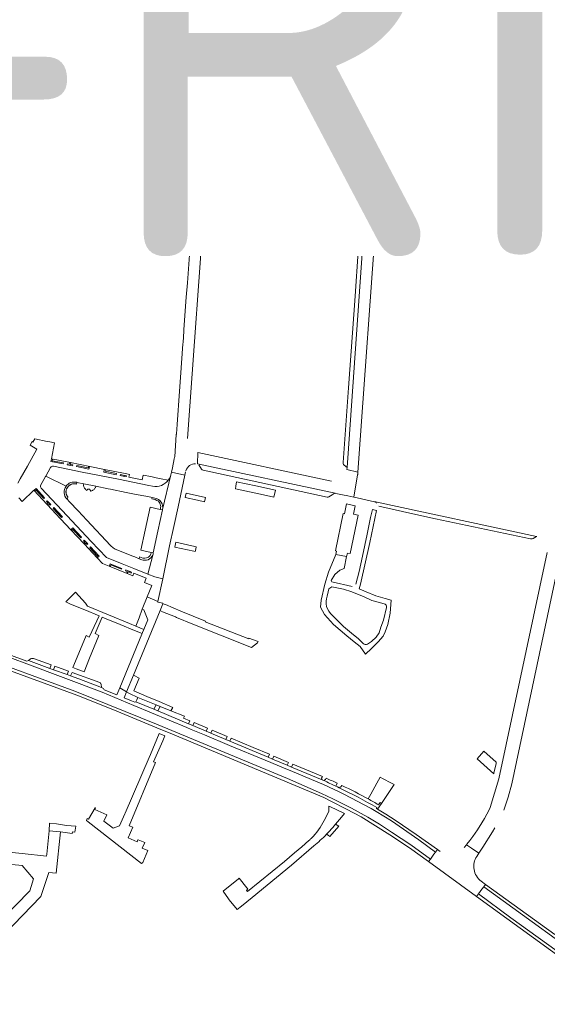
# Model space of a CAD drawing. Header units: metres. Extents: x 166325 to 190320, y 381923 to 404576.
# Tile 509 of 656: x 172525 to 172736, y 390822 to 391216. Entities that reach past the tile are written whole.
import ezdxf

# ---------------------------------------------------------------- set-up
doc = ezdxf.new("R2010")
doc.units = ezdxf.units.M
for name, color, linetype, lineweight in [('B-WE-VH-VERHARDING_BETONSTRAATSTEEN-GV', 8, 'Continuous', 18), ('B-WE-VH-VERHARDING_HALFVERHARDING-GV', 8, 'Continuous', 18), ('B-WE-VH-VERHARDING_STRAATBAKSTEEN-GV', 8, 'Continuous', 18), ('X-XX-AL-TEKENBLAD-T50', 4, 'Continuous', 50)]:
    doc.layers.add(name, color=color, linetype=linetype, lineweight=lineweight)
doc.styles.add('NLCS-ISO-M500-T50', font='NLCS-ISO.ttf', dxfattribs={"height": 2.5})

msp = doc.modelspace()

# ---------------------------------------------------------------- linework, layer by layer
at = {"layer": 'B-WE-VH-VERHARDING_BETONSTRAATSTEEN-GV', "flags": 128}
for points in [[(172687.422, 391201.899), (172687.173, 391198.89), (172688.373, 391198.781), (172688.659, 391202.384), (172689.315, 391209.191), (172689.933, 391215.612), (172690.568, 391222.203), (172691.189, 391228.647), (172690.577, 391228.759), (172690.979, 391232.468), (172690.353, 391232.434)], [(172570.573, 391214.925), (172564.809, 391215.363), (172562.876, 391213.667), (172572.246, 391212.993)], [(172591.797, 391213.454), (172580.06, 391214.26), (172578.135, 391212.557), (172593.422, 391211.565)], [(172593.316, 391206.273), (172577.994, 391207.27), (172579.645, 391205.458), (172591.381, 391204.602)], [(172640.64, 391200.057), (172640.945, 391203.28), (172632.28, 391204.934), (172623.145, 391205.529), (172618.716, 391205.817), (172616.929, 391205.997), (172609.483, 391206.542), (172605.259, 391206.857), (172605.039, 391203.721), (172614.344, 391203.052), (172619.529, 391202.716), (172627.276, 391202.225), (172627.074, 391199.037), (172626.622, 391192.441), (172626.188, 391186.121), (172626.021, 391184.011), (172629.056, 391183.752), (172628.98, 391182.933), (172639.026, 391182.286), (172639.016, 391182.816), (172639.135, 391184.142)], [(172597.259, 391202.217), (172595.507, 391202.328), (172595.097, 391196.584), (172594.746, 391191.667), (172594.361, 391186.267), (172593.11, 391168.845), (172594.856, 391168.768)], [(172588.039, 391162.156), (172558.01, 391161.711), (172558.031, 391159.963), (172588.077, 391160.417)], [(172558.01, 391161.711), (172556.084, 391161.645), (172555.303, 391161.632), (172516.554, 391160.999), (172512.933, 391161.043), (172512.033, 391159.43), (172516.115, 391159.315), (172524.5, 391159.371), (172544.604, 391159.739), (172558.031, 391159.963)], [(172663.59, 391143.657), (172661.824, 391142.293), (172661.778, 391142.03), (172661.254, 391131.981), (172661.173, 391131.616), (172660.514, 391123.532), (172659.311, 391105.55), (172658.208, 391090.961), (172656.608, 391068.789), (172654.502, 391038.854), (172654.522, 391038.475), (172654.681, 391038.122), (172654.938, 391037.816), (172656.051, 391036.873)], [(172661.173, 391131.616), (172659.675, 391129.27), (172659.633, 391128.689), (172659.517, 391127.101), (172659.334, 391124.582), (172660.514, 391123.532)], [(172537.809, 391039.553), (172542.347, 391038.757), (172542.25, 391038.327), (172537.269, 391039.298), (172537.496, 391040.322), (172537.994, 391040.192)], [(172545.167, 391038.15), (172546.042, 391037.958), (172545.926, 391037.544), (172543.799, 391037.982), (172543.91, 391038.4), (172544.713, 391038.242), (172544.855, 391038.833), (172545.28, 391038.75)], [(172547.641, 391037.635), (172552.253, 391036.698), (172552.353, 391037.22), (172552.735, 391037.207), (172552.538, 391036.209), (172547.567, 391037.243)], [(172559.107, 391035.361), (172563.536, 391034.452), (172563.454, 391034.007), (172558.492, 391035.014), (172558.709, 391036.045), (172559.197, 391035.945)], [(172565.16, 391034.059), (172566.859, 391033.717), (172566.783, 391033.291), (172565.086, 391033.655)], [(172567.01, 391033.704), (172567.664, 391033.573), (172567.597, 391033.244), (172566.944, 391033.376)], [(172531.218, 391027.908), (172530.976, 391027.641), (172530.723, 391027.928), (172531.327, 391028.479), (172534.756, 391024.747), (172534.477, 391024.443)], [(172627.371, 391027.797), (172619.408, 391029.497), (172611.751, 391031.114), (172611.399, 391029.38), (172611.321, 391028.282), (172622.512, 391025.906), (172626.736, 391024.98)], [(172591.512, 391026.589), (172591.136, 391024.8), (172596.137, 391023.754), (172598.881, 391023.168), (172599.236, 391024.886)], [(172535.965, 391021.95), (172535.897, 391022.352), (172536.118, 391022.663), (172535.575, 391023.269), (172535.843, 391023.513), (172537.307, 391022.076), (172537.023, 391021.814), (172536.444, 391022.372)], [(172538.139, 391020.481), (172538.504, 391020.803), (172541.877, 391017.159), (172541.564, 391016.828)], [(172582.043, 391019.858), (172581.139, 391020.053), (172577.04, 391020.938), (172575.091, 391011.741), (172573.382, 391003.727), (172577.551, 391002.809), (172578.358, 391002.631), (172580.218, 391011.353)], [(172651.527, 391002.032), (172655.888, 391001.165), (172656.183, 391002.591), (172657.313, 391002.348), (172660.57, 391017.777), (172658.638, 391018.19), (172659.298, 391021.527), (172655.814, 391022.276), (172654.998, 391018.306), (172654.48, 391018.424), (172651.428, 391003.465), (172651.83, 391003.37)], [(172546.046, 391012.026), (172545.7, 391011.667), (172545.374, 391011.988), (172546.118, 391012.662), (172549.557, 391008.934), (172549.295, 391008.65)], [(172551.234, 391006.544), (172550.806, 391006.093), (172550.498, 391006.41), (172550.897, 391006.862), (172550.387, 391007.443), (172550.665, 391007.74), (172552.041, 391006.292), (172551.782, 391005.987), (172551.483, 391006.286)], [(172552.945, 391004.724), (172553.223, 391005.014), (172556.658, 391001.346), (172555.893, 391000.653), (172555.59, 391000.983), (172556.025, 391001.387)], [(172586.962, 391004.968), (172594.662, 391003.315), (172595.161, 391003.209), (172595.359, 391004.141), (172595.569, 391005.126), (172595.07, 391005.232), (172587.39, 391007.001)], [(172561.136, 390997.253), (172560.696, 390997.423), (172561.028, 390998.278), (172565.704, 390996.445), (172565.623, 390996.062), (172561.328, 390997.835)], [(172567.869, 390995.175), (172567.259, 390995.436), (172567.4, 390995.827), (172568.884, 390995.186), (172568.754, 390994.881), (172568.248, 390995.071), (172568.007, 390994.432), (172567.676, 390994.564)], [(172569.013, 390995.128), (172569.631, 390994.88), (172569.504, 390994.566), (172568.887, 390994.813)], [(172556.552, 390969.554), (172555.098, 390970.273), (172557.836, 390976.857), (172559.399, 390976.253), (172565.133, 390973.878), (172570.867, 390971.503), (172573.87, 390970.337), (172574.032, 390970.733), (172574.508, 390971.892), (172571.291, 390973.252), (172568.805, 390974.257), (172551.918, 390981.24), (172551.164, 390982.415), (172547.105, 390986.822), (172546.947, 390986.641), (172544.059, 390983.85), (172543.229, 390982.951), (172545.141, 390982.114), (172550.836, 390979.782), (172556.692, 390977.383), (172555.759, 390975.434), (172555.714, 390975.338), (172552.68, 390968.858), (172551.46, 390969.494), (172546.446, 390957.583), (172546.037, 390956.611), (172547.409, 390956.107), (172550.617, 390954.924), (172552.82, 390960.429)], [(172581.079, 390979.548), (172582.172, 390982.211), (172582.235, 390982.509), (172580.147, 390982.935), (172580.196, 390983.161), (172575.918, 390984.993), (172573.943, 390980.002), (172574.517, 390979.765), (172576.127, 390975.837), (172574.508, 390971.892), (172574.032, 390970.733), (172573.87, 390970.337), (172573.725, 390969.985), (172564.899, 390948.481), (172567.667, 390946.862), (172570.407, 390953.539)], [(172582.023, 390978.979), (172587.207, 390976.972), (172587.724, 390976.76), (172594.254, 390974.077), (172617.795, 390964.657), (172620.102, 390966.579), (172620.389, 390967.134), (172616.73, 390968.488), (172616.625, 390968.211), (172599.206, 390975.044), (172599.314, 390975.32), (172589.346, 390979.264), (172583.293, 390981.914), (172582.172, 390982.211), (172581.079, 390979.548)], [(172576.127, 390975.837), (172574.517, 390979.765), (172573.943, 390980.002), (172572.628, 390976.621), (172571.291, 390973.252), (172574.508, 390971.892)], [(172575.784, 390945.075), (172570.574, 390947.291), (172572.733, 390952.369), (172570.65, 390953.425), (172570.407, 390953.539), (172567.667, 390946.862), (172568.819, 390946.189), (172572.159, 390944.64), (172579.472, 390941.694), (172581.121, 390941.03), (172585.373, 390939.318), (172586.187, 390940.651), (172580.715, 390942.978)], [(172570.091, 390892.61), (172568.702, 390893.162), (172579.25, 390918.566), (172578.46, 390918.904), (172582.127, 390927.233), (172582.933, 390929.268), (172580.733, 390930.183), (172577.29, 390921.822), (172576.746, 390920.569), (172567.031, 390898.192), (172566.931, 390897.963), (172564.858, 390893.19), (172562.285, 390892.296), (172558.508, 390895.067), (172559.703, 390897.617), (172554.886, 390899.766), (172555.132, 390900.358), (172555.014, 390900.41), (172552.404, 390895.819), (172551.809, 390896.157), (172551.586, 390895.356), (172552.254, 390894.836), (172573.682, 390878.127), (172574.104, 390878.49), (172576.108, 390883.283), (172573.934, 390884.219), (172574.899, 390886.46), (172572.243, 390887.602), (172572.202, 390887.62), (172571.829, 390886.753), (172568.236, 390888.299)], [(172714.982, 390914.339), (172715.812, 390918.224), (172715.912, 390918.692), (172710.906, 390923.075), (172708.187, 390920.075), (172714.93, 390914.093)], [(172547.329, 390893.028), (172543.534, 390893.33), (172539.559, 390893.95), (172536.725, 390894.297), (172536.564, 390891.203), (172541.09, 390890.703), (172545.871, 390890.134), (172545.934, 390890.775), (172546.825, 390890.687)]]:
    msp.add_lwpolyline(points, close=True, dxfattribs=at)
for points in [[(172698.296, 391221.104), (172697.702, 391214.945), (172697.342, 391211.208), (172703.633, 391210.602), (172703.342, 391207.581), (172701.054, 391207.802), (172700.443, 391201.252), (172696.419, 391201.636), (172688.659, 391202.384), (172688.373, 391198.781), (172694.288, 391198.209), (172692.491, 391179.622), (172692.307, 391177.715), (172701.67, 391177.03), (172708.597, 391176.373), (172708.338, 391173.636), (172709.299, 391173.521), (172710.361, 391166.146), (172709.651, 391158.22), (172708.959, 391151.967), (172712.133, 391151.665), (172712.549, 391152.752), (172713.382, 391160.996), (172713.475, 391171.847), (172713.602, 391184.719), (172712.891, 391184.745), (172707.033, 391184.904), (172707.117, 391187.982), (172707.372, 391197.407), (172707.457, 391200.526), (172712.157, 391200.398), (172712.275, 391202.184), (172709.527, 391202.272), (172709.676, 391206.952), (172709.843, 391212.22), (172712.592, 391212.133), (172712.758, 391215.293), (172710.071, 391215.301), (172710.086, 391220.361)], [(172598.158, 391214.894), (172597.292, 391202.65), (172597.259, 391202.217), (172594.856, 391168.768), (172594.865, 391168.313)], [(172588.077, 391160.417), (172558.031, 391159.963), (172544.604, 391159.739), (172524.5, 391159.371), (172516.115, 391159.315), (172515.341, 391155.115), (172514.89, 391152.666), (172520.664, 391153.008)], [(172605.032, 391160.043), (172588.515, 391160.389), (172588.077, 391160.417), (172593.146, 391154.859)], [(172593.146, 391154.859), (172588.077, 391160.417)], [(172588.515, 391160.389), (172605.032, 391160.043)], [(172742.736, 391147.149), (172605.032, 391160.043)], [(172593.885, 391154.155), (172593.91, 391154.125), (172593.935, 391154.094), (172600.869, 391153.587)], [(172600.869, 391153.587), (172593.935, 391154.094)], [(172605.33, 391155.309), (172658.795, 391150.266)], [(172594.931, 391150.913), (172594.741, 391148.302), (172594.501, 391145.013), (172593.478, 391130.979), (172592.973, 391124.039), (172592.021, 391110.981), (172591.596, 391105.151), (172590.651, 391092.181), (172590.61, 391091.625), (172590.272, 391086.993), (172590.236, 391086.503), (172589.249, 391072.957), (172588.851, 391067.492), (172587.876, 391054.114), (172587.603, 391050.366), (172587.597, 391050.285), (172587.584, 391050.105), (172586.94, 391041.148), (172586.893, 391040.884), (172586.783, 391040.377), (172585.991, 391036.742), (172585.625, 391035.063), (172591.009, 391033.778), (172591.311, 391035.181)], [(172592.018, 391048.564), (172599.479, 391150.362)], [(172669.711, 391147.432), (172662.567, 391148.17)], [(172673.62, 391148.867), (172741.763, 391142.646), (172744.71, 391142.377)], [(172663.652, 391144.537), (172663.59, 391143.657), (172656.051, 391036.873), (172655.997, 391036.11), (172660.385, 391034.989), (172668.334, 391144.386)], [(172545.178, 391038.872), (172537.515, 391040.419), (172538.789, 391046.748), (172536.89, 391047.121), (172535.82, 391047.327), (172530.781, 391048.334), (172530.07, 391047.091), (172529.792, 391047.25), (172528.953, 391045.783), (172531.661, 391044.293), (172527.862, 391037.472), (172524.98, 391032.297), (172524.063, 391030.65)], [(172649.833, 391031.449), (172596.277, 391042.889), (172596.105, 391038.332), (172651.317, 391026.549)], [(172596.105, 391038.332), (172596.277, 391042.889)], [(172533.178, 391029.683), (172535.186, 391033.28), (172535.288, 391033.464), (172537.192, 391036.894)], [(172537.192, 391036.894), (172535.288, 391033.464), (172543.352, 391029.404)], [(172564.434, 391032.162), (172549.841, 391035.081), (172538.282, 391037.413)], [(172538.282, 391037.413), (172549.841, 391035.081), (172564.434, 391032.162), (172576.566, 391029.678), (172578.094, 391029.369)], [(172584.36, 391031.844), (172581.505, 391032.392), (172579.549, 391032.794), (172577.363, 391033.246), (172574.244, 391033.871), (172573.869, 391032), (172568.607, 391033.041), (172568.82, 391034.12), (172567.159, 391034.452), (172566.431, 391034.595), (172558.758, 391036.131), (172552.841, 391037.325), (172545.178, 391038.872)], [(172598.309, 391035.796), (172648.113, 391025.034), (172648.486, 391025.022), (172648.773, 391025.102), (172650.153, 391025.936), (172650.918, 391026.463), (172651.317, 391026.549), (172596.105, 391038.332)], [(172596.63, 391037.954), (172597.696, 391036.235)], [(172651.317, 391026.549), (172651.532, 391026.509), (172654.26, 391025.936), (172656.312, 391025.505), (172658.763, 391024.979), (172660.311, 391033.915), (172660.322, 391034.124), (172660.385, 391034.989), (172655.997, 391036.11)], [(172543.352, 391029.404), (172535.288, 391033.464), (172535.186, 391033.28), (172533.178, 391029.683)], [(172578.094, 391029.369), (172576.566, 391029.678), (172564.434, 391032.162)], [(172578.131, 391001.751), (172576.153, 390994.085), (172578.93, 390992.973), (172582.172, 390992.298), (172584.903, 391005.452), (172586.624, 391013.275), (172588.278, 391021.088), (172591.009, 391033.778), (172585.625, 391035.063), (172585.384, 391033.955), (172582.073, 391019.984), (172582.059, 391019.921), (172582.043, 391019.858), (172580.218, 391011.353), (172578.358, 391002.631)], [(172582.073, 391019.984), (172585.384, 391033.955)], [(172660.311, 391033.915), (172658.763, 391024.979), (172660.169, 391024.676), (172667.096, 391023.176), (172667.509, 391023.087), (172732.005, 391009.202), (172732.184, 391009.164)], [(172524.41, 391024.731), (172525.735, 391023.315), (172530.452, 391027.729), (172535.791, 391022.025), (172541.13, 391016.32), (172545.244, 391011.92), (172550.583, 391006.226), (172555.923, 391000.531), (172557.924, 390998.397), (172560.692, 390997.283), (172567.934, 390994.368), (172568.6, 390994.1), (172570.178, 390993.465), (172570.588, 390994.486), (172575.558, 390992.49), (172574.871, 390990.766), (172577.749, 390989.618), (172575.918, 390984.993), (172580.196, 390983.161), (172582.172, 390992.298), (172578.93, 390992.973), (172576.153, 390994.085), (172570.567, 390996.323), (172565.887, 390998.192), (172559.521, 391000.756), (172553.484, 391007.2), (172541.849, 391019.662), (172533.393, 391028.649)], [(172533.393, 391028.649), (172541.849, 391019.662), (172553.484, 391007.2), (172559.521, 391000.756), (172565.887, 390998.192), (172570.567, 390996.323), (172576.153, 390994.085), (172578.131, 391001.751)], [(172543.754, 391024.213), (172544.125, 391024.991), (172544.023, 391025.115), (172543.927, 391025.243), (172543.838, 391025.376), (172543.756, 391025.513), (172543.681, 391025.654), (172543.613, 391025.799), (172543.552, 391025.947), (172543.499, 391026.098), (172543.453, 391026.251), (172543.415, 391026.406), (172543.385, 391026.563), (172543.362, 391026.722), (172543.348, 391026.881), (172543.341, 391027.041), (172543.343, 391027.201), (172543.353, 391027.36), (172543.37, 391027.519), (172543.396, 391027.677), (172543.429, 391027.834), (172543.47, 391027.988), (172543.519, 391028.141), (172543.575, 391028.29), (172543.639, 391028.437), (172543.673, 391028.51), (172543.748, 391028.654), (172543.83, 391028.795), (172543.919, 391028.931), (172544.014, 391029.063), (172544.116, 391029.19), (172544.223, 391029.313), (172544.337, 391029.429), (172544.456, 391029.54), (172544.581, 391029.645), (172544.71, 391029.743)], [(172544.71, 391029.743), (172544.845, 391029.835), (172544.983, 391029.921), (172545.126, 391029.999), (172545.272, 391030.071), (172545.422, 391030.135), (172545.574, 391030.192), (172545.73, 391030.241), (172545.887, 391030.282), (172546.047, 391030.316), (172546.207, 391030.342), (172546.369, 391030.36), (172546.532, 391030.37), (172546.694, 391030.372), (172546.857, 391030.366), (172547.019, 391030.352), (172547.181, 391030.33), (172547.341, 391030.3), (172547.499, 391030.262), (172547.711, 391030.91), (172547.507, 391030.951)], [(172547.507, 391030.951), (172547.711, 391030.91), (172550.43, 391030.363), (172555.359, 391029.371), (172560.272, 391028.383), (172561.153, 391028.203), (172567.469, 391026.914), (172571.531, 391026.109), (172575.303, 391025.388), (172576.123, 391025.231), (172577.889, 391024.877), (172578.933, 391024.652)], [(172551.644, 391015.8), (172548.21, 391019.46), (172544.776, 391023.119), (172543.754, 391024.213)], [(172578.933, 391024.652), (172577.889, 391024.877), (172577.756, 391024.258)], [(172581.139, 391020.053), (172582.043, 391019.858)], [(172582.043, 391019.858), (172582.059, 391019.921), (172582.073, 391019.984)], [(172732.005, 391009.202), (172667.509, 391023.087)], [(172668.778, 391021.332), (172683.586, 391017.991), (172691.555, 391016.252), (172729.669, 391008.281), (172730.234, 391008.245), (172730.657, 391008.401), (172732.005, 391009.202)], [(172561.223, 391005.557), (172551.644, 391015.8)], [(172718.889, 390899.454), (172720.694, 390904.687), (172722.187, 390910.017), (172743.402, 391010.119)], [(172573.718, 390999.911), (172572.684, 391000.322), (172570.984, 391000.993), (172570.155, 391001.328), (172563.126, 391004.171)], [(172572.838, 391001.073), (172572.684, 391000.322), (172573.718, 390999.911)], [(172578.358, 391002.631), (172577.551, 391002.809)], [(172736.253, 391002.797), (172716.97, 390912.062), (172713.484, 390900.537), (172713.042, 390899.613), (172712.115, 390897.816), (172711.117, 390896.058), (172710.051, 390894.341), (172708.371, 390891.559), (172706.49, 390888.909), (172705.329, 390887.317), (172704.117, 390885.764), (172703.992, 390885.614), (172706.027, 390884.254), (172708.873, 390882.166), (172710.475, 390884.562), (172714.35, 390890.831), (172715.323, 390892.405)], [(172675.007, 390909.697), (172673.946, 390910.251), (172670.234, 390912.187), (172669.362, 390912.683), (172668.042, 390910.273), (172665.604, 390905.852), (172664.549, 390903.954)], [(172668.674, 390901.623), (172669.354, 390902.542), (172669.832, 390902.187), (172675.007, 390909.697)], [(172650.296, 390892.506), (172651.423, 390893.847), (172653.802, 390896.679), (172655.011, 390898.118), (172649.087, 390900.926), (172648.717, 390901.087), (172648.76, 390898.929), (172646.93, 390895.335)], [(172652.749, 390892.974), (172651.423, 390893.847), (172650.296, 390892.506)], [(172518.67, 390849.784), (172533.189, 390864.88), (172536.428, 390874.413), (172539.448, 390874.15), (172541.09, 390890.703), (172536.564, 390891.203), (172535.603, 390881.767), (172535.528, 390881.032), (172525.823, 390882.042), (172516.362, 390883.027)], [(172647.825, 390889.777), (172648.429, 390889.366), (172649.172, 390888.88), (172652.749, 390892.974)], [(172640.727, 390887.242), (172637.913, 390884.707), (172635.008, 390882.277), (172631.003, 390878.83), (172616.092, 390866.792), (172615.757, 390867.273), (172616.234, 390867.846), (172615.904, 390868.268), (172612.843, 390872.182), (172612.399, 390871.796), (172607.186, 390867.598), (172606.437, 390866.965), (172608.556, 390863.849), (172608.811, 390863.475), (172612.03, 390859.641), (172613.699, 390860.978), (172617.983, 390864.476), (172633.807, 390877.396), (172642.702, 390885.153)], [(172708.044, 390880.926), (172708.873, 390882.166), (172706.027, 390884.254), (172703.992, 390885.614), (172703.091, 390884.53)], [(172693.432, 390882.851), (172692.286, 390883.66), (172691.514, 390882.618), (172690.914, 390881.808), (172689.456, 390879.841), (172688.741, 390878.877), (172688.704, 390878.832), (172708.008, 390864.851), (172708.755, 390865.856), (172710.151, 390867.735), (172710.913, 390868.76), (172711.586, 390869.671), (172709.809, 390870.953)], [(172515.927, 390878.214), (172525.81, 390877.226), (172530.357, 390871.863), (172529.396, 390868.854), (172528.858, 390867.167), (172517.646, 390855.551)]]:
    msp.add_lwpolyline(points, dxfattribs=at)
at = {"layer": 'B-WE-VH-VERHARDING_BETONSTRAATSTEEN-GV'}
for points in [[(172600.869, 391153.587, -0.2349595), (172605.33, 391155.309)], [(172594.6, 391152.971, -0.1160987), (172594.931, 391150.913)], [(172599.479, 391150.362, -0.1679937), (172600.869, 391153.587)], [(172662.567, 391148.17, -0.1819125), (172663.652, 391144.537)], [(172668.334, 391144.386, -0.1775399), (172669.711, 391147.432)], [(172537.192, 391036.894, -0.311218), (172538.282, 391037.413)], [(172591.423, 391035.598, -0.3240124), (172595.286, 391038.413)], [(172597.696, 391036.235, 0.1939559), (172598.309, 391035.796)], [(172578.094, 391029.369, 0.2896091), (172584.36, 391031.844)], [(172585.384, 391033.955, -0.1031296), (172584.36, 391031.844)], [(172533.178, 391029.683, 0.2872812), (172533.393, 391028.649)], [(172543.754, 391024.213, -0.3683436), (172543.352, 391029.404)], [(172547.507, 391030.951, 0.3016022), (172543.352, 391029.404)], [(172577.756, 391024.258, -0.1466331), (172580.394, 391023.327)], [(172582.073, 391019.984, 0.4300923), (172578.933, 391024.652)], [(172580.394, 391023.327, -0.1096051), (172581.269, 391021.68)], [(172581.269, 391021.68, -0.1192134), (172581.139, 391020.053)], [(172667.509, 391023.087, -0.0767769), (172667.906, 391022.548)], [(172561.565, 391005.221, -0.0176977), (172561.223, 391005.557)], [(172563.126, 391004.171, -0.0731246), (172561.565, 391005.221)], [(172575.638, 391000.624, -0.1917795), (172572.838, 391001.073)], [(172578.131, 391001.751, -0.4156156), (172573.718, 390999.911)], [(172577.084, 391001.634, -0.2255456), (172575.638, 391000.624)], [(172577.551, 391002.809, -0.0947262), (172577.084, 391001.634)], [(172578.358, 391002.631, -0.0672601), (172578.131, 391001.751)], [(172664.549, 390903.954, -0.0055761), (172668.674, 390901.623)], [(172646.93, 390895.335, -0.0812565), (172641.694, 390888.152)], [(172642.702, 390885.153, 0.0327315), (172647.825, 390889.777)], [(172650.296, 390892.506, -0.017706), (172647.825, 390889.777)], [(172641.694, 390888.152, -0.0122585), (172640.727, 390887.242)], [(172706.993, 390875.706, -0.1818351), (172708.044, 390880.926)], [(172709.809, 390870.953, -0.1890222), (172706.993, 390875.706)]]:
    msp.add_lwpolyline(points, format="xyb", dxfattribs=at)
at = {"layer": 'B-WE-VH-VERHARDING_HALFVERHARDING-GV', "flags": 128}
for points in [[(172661.41, 390990.155), (172665.247, 391006.865), (172667.931, 391019.694), (172666.22, 391020.058), (172665.476, 391016.784), (172664.096, 391010.196), (172662.262, 391001.288), (172660.91, 390995.114), (172659.533, 390990.155)], [(172658.127, 390989.22), (172649.902, 390991.032), (172649.734, 390991.58), (172651.177, 390994.006), (172653.135, 390995.712), (172654.849, 390996.413), (172655.888, 391001.165), (172651.527, 391002.032), (172648.615, 390994.881), (172647.094, 390990.117), (172645.619, 390983.623), (172645.359, 390980.932), (172647.069, 390977.988), (172650.582, 390973.94), (172653.296, 390971.662), (172656.017, 390969.336), (172658.952, 390967.026), (172661.363, 390965.157), (172663.431, 390962.084), (172665.895, 390964.271), (172668.547, 390966.988), (172670.533, 390969.29), (172671.351, 390971.014), (172672.346, 390973.933), (172673.283, 390978.471), (172673.762, 390983.74), (172671.311, 390984.345), (172667.644, 390985.433), (172663.657, 390987.002), (172660.907, 390988.178), (172661.41, 390990.155)], [(172648.045, 390985.317), (172648.419, 390986.993), (172648.692, 390988.287)], [(172648.692, 390988.287), (172649.908, 390988.964), (172654.588, 390988.124), (172657.924, 390987.069), (172662.91, 390984.955), (172665.958, 390983.608), (172668.549, 390982.829), (172670.888, 390982.231)], [(172671.837, 390980.756), (172670.664, 390975.671), (172669.662, 390972.819), (172668.928, 390970.618), (172667.791, 390968.831), (172665.839, 390967.057), (172664.286, 390966.021)], [(172662.523, 390966.351), (172660.64, 390968.18), (172657.864, 390970.442), (172654.633, 390973.175), (172652.12, 390975.706), (172650.154, 390977.635)]]:
    msp.add_lwpolyline(points, dxfattribs=at)
at = {"layer": 'B-WE-VH-VERHARDING_HALFVERHARDING-GV'}
for points in [[(172650.154, 390977.635, -0.3216483), (172648.045, 390985.317)], [(172670.888, 390982.231, -0.4670275), (172671.837, 390980.756)], [(172664.286, 390966.021, -0.3016989), (172662.523, 390966.351)]]:
    msp.add_lwpolyline(points, format="xyb", dxfattribs=at)
at = {"layer": 'B-WE-VH-VERHARDING_STRAATBAKSTEEN-GV', "flags": 128}
for points in [[(172554.367, 391223.484), (172554.72, 391210.87), (172555.12, 391210.96), (172555.257, 391203.965), (172556.848, 391203.982), (172559.791, 391217.323)], [(172559.731, 391215.867), (172559.791, 391217.323), (172556.848, 391203.982), (172557.399, 391205.037), (172561.785, 391205.157), (172561.723, 391206.939), (172577.994, 391207.27), (172593.316, 391206.273), (172593.774, 391206.232)], [(172593.87, 391211.504), (172593.422, 391211.565), (172578.135, 391212.557), (172572.246, 391212.993), (172562.876, 391213.667), (172561.608, 391213.737)], [(172597.292, 391202.65), (172598.158, 391214.894)], [(172593.572, 390931.837), (172591.863, 390932.548), (172570.573, 390941.408), (172557.795, 390946.788), (172527.655, 390958.154), (172521.889, 390960.33), (172507.573, 390965.379), (172490.46, 390971.576), (172486.606, 390973.101), (172481.484, 390975.452)], [(172505.972, 390962.169), (172546.838, 390947.224), (172580.369, 390933.654), (172632.23, 390912.135), (172645.861, 390906.137), (172650.375, 390904.02), (172657.857, 390900.241), (172664.346, 390896.661), (172669.056, 390893.822), (172673.943, 390890.692), (172681.642, 390885.517), (172689.456, 390879.841), (172690.914, 390881.808), (172691.514, 390882.618), (172684.896, 390887.54), (172673.881, 390895.126), (172667.699, 390898.867), (172665.719, 390900.067), (172654.729, 390905.897), (172652.848, 390906.791), (172650.889, 390907.722), (172646.675, 390909.727), (172644.379, 390910.688), (172633.205, 390915.339), (172631.466, 390916.068), (172625.533, 390918.537), (172623.262, 390919.482), (172608.97, 390925.429), (172598.896, 390929.622), (172593.572, 390931.837)], [(172506.357, 390960.643), (172547.703, 390945.611), (172562.136, 390939.849), (172581.406, 390931.793), (172584.398, 390930.542), (172646.744, 390904.477), (172649.595, 390903.016), (172655.875, 390899.799), (172661.756, 390896.786), (172673.271, 390889.627), (172681.122, 390884.323), (172688.704, 390878.832), (172688.741, 390878.877), (172689.456, 390879.841), (172681.642, 390885.517), (172673.943, 390890.692), (172669.056, 390893.822), (172664.346, 390896.661), (172657.857, 390900.241), (172650.375, 390904.02), (172645.861, 390906.137), (172632.23, 390912.135), (172580.369, 390933.654), (172546.838, 390947.224), (172505.972, 390962.169)], [(172580.206, 390939.229), (172578.588, 390939.907), (172571.38, 390942.929), (172570.951, 390942.703), (172569.63, 390943.245), (172566.68, 390944.454), (172567.667, 390946.862), (172564.899, 390948.481), (172563.742, 390945.659), (172558.615, 390947.761), (172558.371, 390948.243), (172558.335, 390948.313), (172557.608, 390948.593), (172548.503, 390952.101), (172545.181, 390953.312), (172543.783, 390953.822), (172538.383, 390955.79), (172536.893, 390956.333), (172528.329, 390959.455), (172527.688, 390959.259), (172517.424, 390963.009)], [(172521.889, 390960.33), (172527.655, 390958.154), (172557.795, 390946.788), (172570.573, 390941.408), (172591.863, 390932.548), (172593.572, 390931.837), (172598.896, 390929.622), (172608.97, 390925.429), (172623.262, 390919.482), (172625.533, 390918.537), (172631.466, 390916.068), (172633.205, 390915.339), (172644.379, 390910.688), (172646.675, 390909.727), (172650.889, 390907.722), (172652.848, 390906.791), (172654.729, 390905.897), (172665.719, 390900.067), (172667.699, 390898.867), (172673.881, 390895.126), (172684.896, 390887.54), (172691.514, 390882.618), (172692.286, 390883.66), (172683.733, 390889.7), (172675.321, 390895.448), (172671.608, 390897.808), (172668.265, 390899.808), (172667.832, 390900.067), (172668.025, 390900.494)], [(172646.77, 390911.301), (172646.396, 390911.469), (172646.021, 390911.637), (172633.806, 390916.758), (172632.072, 390917.485), (172626.133, 390919.975), (172624.456, 390920.678), (172609.043, 390927.139), (172607.389, 390927.833), (172601.401, 390930.343), (172599.525, 390931.13), (172594.207, 390933.359), (172592.5, 390934.075), (172580.206, 390939.229)], [(172647.623, 390912.299), (172647.387, 390911.719), (172646.77, 390911.301)], [(172651.548, 390909.09), (172652.137, 390910.257)], [(172652.85, 390908.466), (172652.199, 390908.779), (172651.548, 390909.09)], [(172653.966, 390909.392), (172653.557, 390908.791), (172652.85, 390908.466)], [(172668.025, 390900.494), (172667.832, 390900.067), (172668.265, 390899.808), (172669.832, 390902.187), (172669.354, 390902.542), (172668.674, 390901.623)], [(172739.443, 390849.564), (172711.586, 390869.671), (172710.913, 390868.76), (172758.864, 390833.965), (172762.213, 390831.467), (172770.109, 390825.744), (172772.192, 390828.682)]]:
    msp.add_lwpolyline(points, dxfattribs=at)
at = {"layer": 'B-WE-VH-VERHARDING_STRAATBAKSTEEN-GV'}
for points in [[(172561.608, 391213.737, -0.4155208), (172559.731, 391215.867)], [(172646.77, 390911.301, -0.0052667), (172651.548, 390909.09)], [(172652.137, 390910.257, 0.0057797), (172647.623, 390912.299)], [(172664.549, 390903.954, 0.0141707), (172653.966, 390909.392)], [(172652.85, 390908.466, -0.0169871), (172668.025, 390900.494)]]:
    msp.add_lwpolyline(points, format="xyb", dxfattribs=at)
at = {"layer": 'B-WE-VH-VERHARDING_STRAATBAKSTEEN-GV', "flags": 128}
for points in [[(172682.327, 391213.635), (172656.878, 391216.015), (172656.552, 391212.53), (172682.001, 391210.15)], [(172556.942, 391193.867), (172557.042, 391193.87), (172557.041, 391193.937), (172556.848, 391203.982), (172555.257, 391203.965), (172555.824, 391174.976), (172556.06, 391162.881), (172557.842, 391162.892), (172557.788, 391165.654), (172557.592, 391175.752), (172557.5, 391175.791)], [(172555.359, 391029.371), (172550.43, 391030.363), (172550.379, 391029.911), (172550.407, 391029.619), (172550.492, 391029.186), (172550.626, 391028.86), (172550.734, 391028.651), (172550.857, 391028.473), (172550.977, 391028.313), (172551.121, 391028.153), (172551.334, 391027.962), (172551.542, 391027.822), (172551.692, 391027.727), (172551.734, 391027.819), (172551.81, 391027.939), (172551.918, 391028.049), (172552.072, 391028.149), (172552.202, 391028.196), (172552.336, 391028.219), (172552.489, 391028.217), (172552.617, 391028.189), (172552.732, 391028.143), (172552.838, 391028.078), (172552.944, 391027.987), (172553.01, 391027.902), (172553.078, 391027.785), (172553.118, 391027.681), (172553.142, 391027.558), (172553.146, 391027.435), (172553.321, 391027.456), (172553.531, 391027.504), (172553.77, 391027.583), (172553.964, 391027.664), (172554.16, 391027.771), (172554.379, 391027.914), (172554.601, 391028.1), (172554.814, 391028.324), (172554.972, 391028.54), (172555.115, 391028.779)], [(172530.734, 390960.198), (172530.256, 390960.24), (172529.542, 390960.252), (172529.138, 390960.195), (172528.923, 390960.082), (172528.329, 390959.455), (172536.893, 390956.333), (172537.425, 390957.745)], [(172538.842, 390957.225), (172538.383, 390955.79), (172543.783, 390953.822), (172544.295, 390955.226)], [(172545.774, 390954.683), (172545.181, 390953.312), (172548.503, 390952.101), (172557.608, 390948.593), (172557.392, 390949.99), (172557.295, 390950.223), (172557.242, 390950.31), (172557.145, 390950.469), (172556.848, 390950.623)], [(172572.159, 390944.64), (172571.722, 390943.68), (172571.38, 390942.929), (172578.588, 390939.907), (172579.472, 390941.694)], [(172585.373, 390939.318), (172581.121, 390941.03), (172580.206, 390939.229), (172592.5, 390934.075), (172593.015, 390935.3), (172590.533, 390936.345), (172590.894, 390937.098)], [(172594.721, 390934.582), (172594.207, 390933.359), (172599.525, 390931.13), (172600.036, 390932.345)], [(172602.597, 390931.267), (172601.916, 390931.554), (172601.401, 390930.343), (172607.389, 390927.833), (172607.999, 390928.993)], [(172618.362, 390924.631), (172609.547, 390928.342), (172609.043, 390927.139), (172624.456, 390920.678), (172624.969, 390921.85)], [(172626.628, 390921.151), (172626.133, 390919.975), (172632.072, 390917.485), (172632.61, 390918.634)], [(172634.325, 390917.912), (172633.806, 390916.758), (172646.021, 390911.637), (172645.856, 390912.276), (172646.151, 390912.933)], [(172721.804, 390856.249), (172708.755, 390865.856), (172708.008, 390864.851), (172743.054, 390839.469), (172751.487, 390833.577), (172757.732, 390828.958), (172767.166, 390821.592), (172767.86, 390822.572), (172766.807, 390823.309), (172758.461, 390829.911), (172752.188, 390834.551), (172743.762, 390840.438), (172743.737, 390840.456), (172743.714, 390840.472)], [(172710.913, 390868.76), (172710.151, 390867.735), (172708.755, 390865.856), (172721.804, 390856.249), (172743.714, 390840.472), (172743.737, 390840.456), (172743.762, 390840.438), (172752.188, 390834.551), (172758.461, 390829.911), (172766.807, 390823.309), (172767.86, 390822.572), (172770.109, 390825.744), (172762.213, 390831.467), (172758.864, 390833.965)]]:
    msp.add_lwpolyline(points, close=True, dxfattribs=at)

# ---------------------------------------------------------------- next in the draw order: texts
at = {"layer": 'X-XX-AL-TEKENBLAD-T50', "insert": (171869.348, 391121.287), "char_height": 180, "attachment_point": 7, "style": 'NLCS-ISO-M500-T50', "bg_fill": 3, "box_fill_scale": 1, "bg_fill_color": 256, "bg_fill_transparency": 0}
msp.add_mtext('Aarle-Rixtel', dxfattribs=at)

doc.saveas('drawing.dxf')
